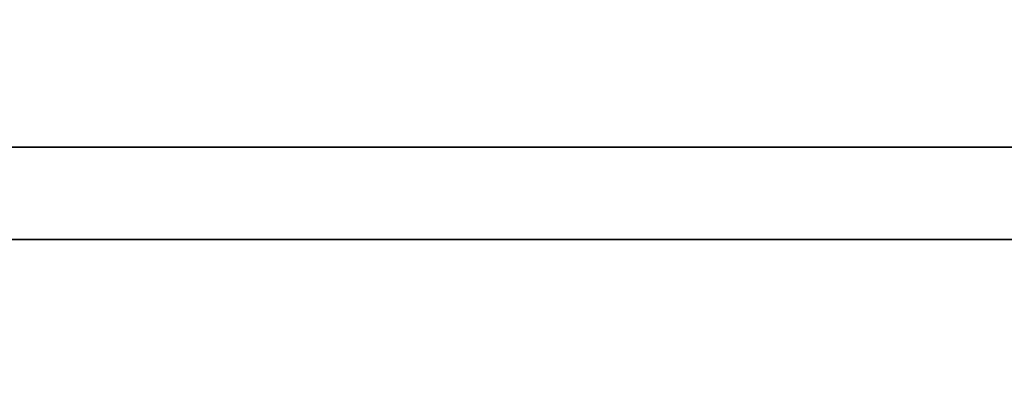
# Model space of a CAD drawing. Header units: centimetres. Extents: x -3.6 to 3.6, y -2.3 to 5.7.
# Tile 597 of 656: x -0.1073 to -0.0673, y -1.0407 to -1.0261. Entities that reach past the tile are written whole.
import ezdxf

# ---------------------------------------------------------------- set-up
doc = ezdxf.new("R2010")
doc.units = ezdxf.units.CM
doc.layers.add('Default', color=7, linetype='Continuous', true_color=0x000000)

# ---------------------------------------------------------------- blocks, each defined once
blk = doc.blocks.new('1239X20')
at = {"layer": 'Default'}
for points in [[(-0.02068, 11.63085, -13.99998), (-0.41306, 11.03231, -13.89522), (-1.19977, 9.83012, -13.72052), (-2.39227, 8.01984, -13.56352), (-3.19737, 6.81768, -13.52866), (-3.60349, 6.21915, -13.5283)], [(-0.02068, 11.63085, 13.99998), (-0.41305, 11.03232, 13.89522), (-1.19976, 9.83014, 13.72052), (-2.39226, 8.01986, 13.56352), (-3.19736, 6.81769, 13.52866), (-3.60349, 6.21915, 13.5283)]]:
    blk.add_open_spline(points, degree=3, dxfattribs=at)
blk = doc.blocks.new('1838121314')
at = {"layer": 'Default', "extrusion": (0, 1, 0)}
for centre, radius, start, end in [((0, 0, 12.0875), 6.975, 267.178989, 87.178989), ((0, 0, 12.05), 11.225, 266.985339, 86.985339)]:
    blk.add_arc(centre, radius, start, end, dxfattribs=at)
blk = doc.blocks.new('R1784XM_ASM22')
at = {"layer": 'Default'}
for name, p in [('1239X20', (0, 0)), ('1838121314', (0, -2.4))]:
    blk.add_blockref(name, p, dxfattribs=at)
blk = doc.blocks.new('F3710XM_ASM')
at = {"layer": 'Default'}
blk.add_blockref('R1784XM_ASM22', (0, -20), dxfattribs=at)

msp = doc.modelspace()

# ---------------------------------------------------------------- block references
at = {"layer": 'Default', "xscale": 0.1, "yscale": 0.1, "zscale": 0.1}
msp.add_blockref('F3710XM_ASM', (0, 0), dxfattribs=at)

doc.saveas('drawing.dxf')
